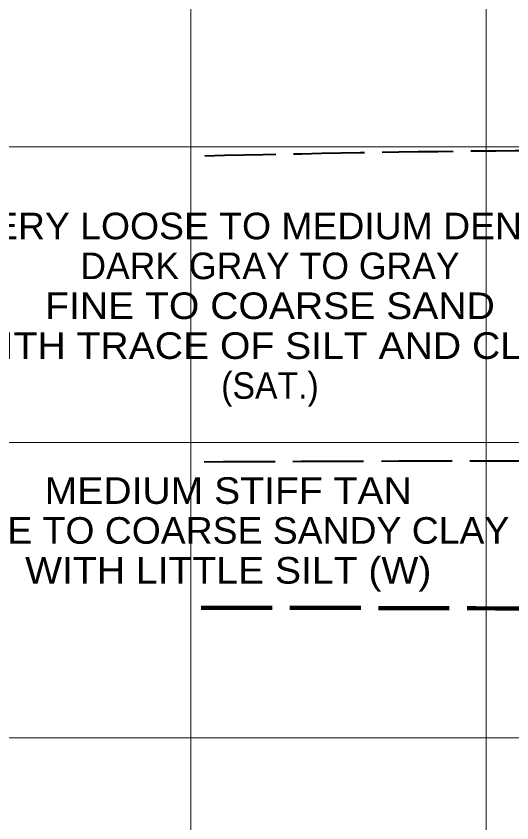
# Model space of a CAD drawing. Extents: x -582 to 653, y -817 to -3.
# Drawn here: x -191.68 to -174.9, y -238.35 to -211.04 of the extents above; entities that cross this region are included whole.
import ezdxf
from ezdxf.enums import TextEntityAlignment as Align

# ---------------------------------------------------------------- set-up
doc = ezdxf.new("R2010")
doc.units = 0
doc.header["$LTSCALE"] = 0.4
doc.linetypes.add('LONG_DASHED', pattern=[7.5, 6, -1.5])
doc.layers.add('26', color=7, linetype='LONG_DASHED', lineweight=40)
doc.layers.add('7', color=7, linetype='Continuous', lineweight=13)
doc.layers.add('29', color=7, linetype='Continuous')

msp = doc.modelspace()

# ---------------------------------------------------------------- linework, layer by layer
at = {"layer": '26'}
for points in [[(-185.2879, -215.7683), (-174.783, -215.5929), (-171.0156, -215.5929), (-168.5156, -215.5929), (-144.783, -211.343), (-141.0156, -211.343), (-138.5156, -211.343), (-126.2278, -211.343)], [(-185.3165, -226.1276), (-174.783, -226.0929), (-171.0156, -226.0929), (-168.5156, -226.0929), (-153.7892, -226.3284)]]:
    msp.add_spline(points, degree=3, dxfattribs=at)
at = {"layer": '26', "lineweight": 100}
msp.add_spline([(-185.4153, -231.0733), (-174.783, -231.0929), (-171.0156, -231.0929), (-168.5156, -231.0929), (-144.783, -236.343), (-141.0156, -236.343), (-138.5156, -236.343), (-126.0703, -236.343)], degree=3, dxfattribs=at)
at = {"layer": '7'}
for p, q in [((-185.7656, -306.6952), (-185.7656, -169.1034)), ((-175.7656, -315.4816), (-175.7656, -169.1034)), ((-202.3744, -215.4729), (-171.0156, -215.4729)), ((-202.3744, -225.4729), (-171.0156, -225.4729)), ((-202.3744, -235.4729), (-171.0156, -235.4729))]:
    msp.add_line(p, q, dxfattribs=at)

# ---------------------------------------------------------------- texts
at = {"layer": '29'}
for s, width, p in [('VERY LOOSE TO MEDIUM DENSE', 1.05, (-183.0866, -218.5967)), ('FINE TO COARSE SAND', 1.1, (-183.0867, -221.2967)), ('WITH TRACE OF SILT AND CLAY', 1.1, (-183.0866, -222.6467)), ('(SAT.)', 0.95, (-183.0866, -223.9967)), ('MEDIUM STIFF TAN', 1.1, (-184.4997, -227.5532)), ('FINE TO COARSE SANDY CLAY', 1.05, (-184.4997, -228.9032)), ('WITH LITTLE SILT (W)', 1.1, (-184.4997, -230.2532))]:
    msp.add_text(s, height=0.9, dxfattribs=dict(at, width=width)).set_placement(p, align=Align.CENTER)
msp.add_text('DARK GRAY TO GRAY', height=0.9, dxfattribs=at).set_placement((-183.0867, -219.9467), align=Align.CENTER)

doc.saveas('drawing.dxf')
